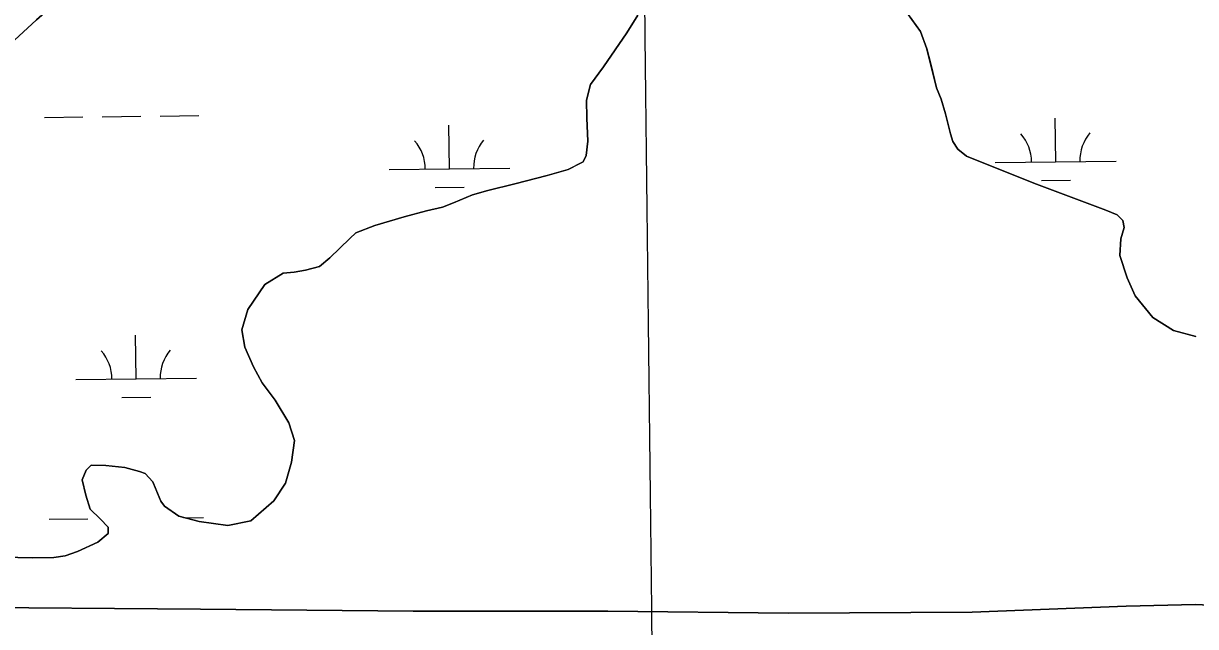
# Model space of a CAD drawing. Extents: x 3684037 to 3722149, y 433263 to 459021.
# Drawn here: x 3692922 to 3693892, y 448618 to 449117 of the extents above; entities that cross this region are included whole.
import ezdxf

# ---------------------------------------------------------------- set-up
doc = ezdxf.new("R2010")
doc.units = 0
for name, color, linetype in [('V-GRID-MAJR', 7, 'Continuous'), ('V-TOPO-SHOR', 7, 'Continuous'), ('V-WETL-SWMP', 7, 'Continuous')]:
    doc.layers.add(name, color=color, linetype=linetype)

msp = doc.modelspace()

# ---------------------------------------------------------------- linework, layer by layer
at = {"layer": 'V-GRID-MAJR'}
msp.add_spline([(3693553.62, 438739.05), (3693484.88, 444797.57), (3693416.12, 450858.02), (3693347.36, 456918.48), (3693347.34, 456920.4)], degree=3, dxfattribs=at)
at = {"layer": 'V-TOPO-SHOR'}
for points in [[(3692989.65, 449159.08), (3692986.13, 449162.51), (3692979.77, 449161.26), (3692970.02, 449153.58), (3692932.23, 449120.56), (3692892.18, 449083.46)], [(3692845.28, 448676.91), (3692928.79, 448675.21), (3692946.77, 448675.47), (3692956.02, 448676.77), (3692966.41, 448680.39), (3692983.11, 448688.17), (3692991.71, 448695.25), (3692991.63, 448700.47), (3692985.15, 448707.34), (3692976.92, 448715.34), (3692973.27, 448726.88), (3692970.19, 448739.59), (3692973.55, 448747.76), (3692977.55, 448751.87), (3692989.73, 448751.47), (3693005.41, 448749.96), (3693017.64, 448746.65), (3693022.3, 448744.98), (3693028.77, 448738.12), (3693031.78, 448730.62), (3693035.39, 448721.98), (3693038.34, 448717.96), (3693050.06, 448709.43), (3693066.94, 448705.04), (3693090.76, 448701.9), (3693109.84, 448705.66), (3693128.73, 448722.16), (3693138.38, 448736.8), (3693143.35, 448754.27), (3693145.99, 448772.28), (3693141.14, 448786.7), (3693129.85, 448805.67), (3693119.21, 448820.01), (3693112.06, 448833.25), (3693104.87, 448849.38), (3693102.34, 448863.84), (3693107.31, 448880.73), (3693121.51, 448901.22), (3693136.45, 448910.72), (3693145.72, 448911.43), (3693154.97, 448913.3), (3693166.52, 448916.37), (3693175.12, 448923.45), (3693191.7, 448939.34), (3693196.85, 448944.05), (3693212.42, 448950.08), (3693236.67, 448957.39), (3693255.15, 448962.29), (3693268.44, 448965.38), (3693277.67, 448968.99), (3693293.23, 448975.6), (3693305.93, 448979.26), (3693328.46, 448984.8), (3693355.04, 448991.56), (3693372.36, 448996.45), (3693381.57, 449001.22), (3693385.02, 449003.01), (3693387.27, 449008.26), (3693388.84, 449019.88), (3693387.98, 449039.01), (3693387.76, 449054.08), (3693391.06, 449066.88), (3693401.86, 449081.53), (3693421.17, 449109.64), (3693430.24, 449124.27)], [(3693653.45, 449125.75), (3693664.1, 449110.83), (3693669.52, 449096.41), (3693672.61, 449083.7), (3693677.53, 449064.05), (3693681.14, 449054.83), (3693684.79, 449042.71), (3693689.1, 449025.95), (3693690.93, 449019.6), (3693695.08, 449013.28), (3693702.12, 449007.59), (3693758.1, 448985.2), (3693817.57, 448962.87), (3693826.9, 448958.94), (3693831.6, 448954.37), (3693832.85, 448948.59), (3693830.08, 448939.27), (3693829.12, 448925.35), (3693835.19, 448906.88), (3693841.78, 448891.9), (3693856.53, 448874.14), (3693873.5, 448863.36), (3693892.13, 448858.41)], [(3694016.02, 448630.59), (3693891.85, 448636.34), (3693834.47, 448634.93), (3693706.98, 448630.2), (3693554.5, 448629.16), (3693405.46, 448631.06), (3693244.27, 448631.06), (3693067.99, 448632.58), (3692854.59, 448634.14), (3692700.35, 448634.81), (3692551.9, 448636.15), (3692450.42, 448636.42), (3692400.02, 448633.38), (3692364.74, 448627.65), (3692354.87, 448628.67), (3692351.32, 448633.26), (3692354.05, 448644.89)]]:
    msp.add_lwpolyline(points, dxfattribs=at)
at = {"layer": 'V-WETL-SWMP'}
for p, q in [((3692938.85, 449039.66), (3692970.85, 449040.03)), ((3692986.85, 449040.22), (3693018.85, 449040.59)), ((3693034.85, 449040.78), (3693066.84, 449041.15)), ((3693776.09, 449002.97), (3693775.67, 449038.97)), ((3693274.21, 448997.13), (3693273.8, 449033.13)), ((3693224.22, 448996.55), (3693324.21, 448997.71)), ((3693726.09, 449002.39), (3693826.09, 449003.55)), ((3693764.27, 448987.4), (3693788.27, 448987.68)), ((3693262.39, 448981.56), (3693286.39, 448981.84)), ((3693014.78, 448823.28), (3693014.36, 448859.28)), ((3692964.79, 448822.7), (3693064.78, 448823.87)), ((3693002.96, 448807.72), (3693026.96, 448807.99)), ((3692942.72, 448707.01), (3692974.72, 448707.38)), ((3693054.39, 448708.31), (3693070.72, 448708.5))]:
    msp.add_line(p, q, dxfattribs=at)
for points in [[(3692892.18, 449083.46), (3692932.23, 449120.56), (3692970.02, 449153.58), (3692979.77, 449161.26), (3692986.13, 449162.51), (3692989.65, 449159.08), (3692990.88, 449154.46), (3692989.77, 449150.96), (3692982.94, 449142.17), (3692981.83, 449138.67), (3692983.64, 449134.06), (3692989.48, 449131.24)], [(3693430.24, 449124.27), (3693421.17, 449109.64), (3693401.86, 449081.53), (3693391.06, 449066.88), (3693387.76, 449054.08), (3693387.98, 449039), (3693388.84, 449019.88), (3693387.27, 449008.26), (3693385.02, 449003.01), (3693372.36, 448996.45), (3693355.04, 448991.56), (3693328.46, 448984.8), (3693305.93, 448979.26), (3693293.23, 448975.6), (3693277.67, 448968.99), (3693268.44, 448965.38), (3693255.15, 448962.29), (3693236.67, 448957.39), (3693212.42, 448950.08), (3693196.85, 448944.06), (3693191.7, 448939.34), (3693175.12, 448923.45), (3693166.52, 448916.37), (3693154.97, 448913.3), (3693145.72, 448911.43), (3693136.45, 448910.72), (3693121.51, 448901.22), (3693107.31, 448880.72), (3693102.34, 448863.84), (3693104.87, 448849.38), (3693112.06, 448833.25), (3693119.21, 448820.02), (3693129.85, 448805.67), (3693141.14, 448786.7), (3693145.99, 448772.28), (3693143.35, 448754.26), (3693138.38, 448736.8), (3693128.73, 448722.16), (3693109.84, 448705.66), (3693090.76, 448701.9), (3693066.94, 448705.04), (3693050.06, 448709.43), (3693038.34, 448717.96), (3693035.39, 448721.98), (3693028.78, 448738.12), (3693022.3, 448744.98), (3693017.64, 448746.65), (3693005.41, 448749.96), (3692989.73, 448751.47), (3692977.55, 448751.87), (3692973.55, 448747.76), (3692970.19, 448739.59), (3692973.27, 448726.88), (3692976.92, 448715.34), (3692985.15, 448707.34), (3692991.63, 448700.47), (3692991.71, 448695.25), (3692983.11, 448688.17), (3692966.41, 448680.39), (3692956.02, 448676.77), (3692946.77, 448675.47), (3692928.79, 448675.21), (3692845.28, 448676.91)], [(3693684.79, 449042.71), (3693681.14, 449054.83), (3693677.53, 449064.05), (3693669.52, 449096.41), (3693664.1, 449110.83), (3693653.45, 449125.75)], [(3693892.13, 448858.42), (3693873.5, 448863.36), (3693856.53, 448874.14), (3693841.78, 448891.9), (3693835.19, 448906.88), (3693829.12, 448925.34), (3693830.08, 448939.27), (3693832.85, 448948.59), (3693831.6, 448954.37), (3693826.9, 448958.94), (3693817.57, 448962.87), (3693758.1, 448985.2), (3693702.12, 449007.59), (3693695.08, 449013.28), (3693690.93, 449019.6), (3693689.1, 449025.95), (3693684.79, 449042.71)], [(3692854.59, 448634.14), (3693067.99, 448632.57), (3693244.27, 448631.06), (3693405.46, 448631.06), (3693554.5, 448629.16), (3693706.98, 448630.2), (3693834.47, 448634.93), (3693891.85, 448636.34), (3694016.02, 448630.59)]]:
    msp.add_lwpolyline(points, dxfattribs=at)
for centre, start, end in [((3693720.84, 449002.8), 359.89487, 41.43853), ((3693831.32, 449004.09), 139.89486, 181.43852), ((3693218.97, 448996.96), 359.89487, 41.43853), ((3693329.45, 448998.25), 139.89486, 181.43852), ((3692959.54, 448823.12), 359.89487, 41.43853), ((3693070.02, 448824.4), 139.89486, 181.43852)]:
    msp.add_arc(centre, 35.25, start, end, dxfattribs=at)

doc.saveas('drawing.dxf')
